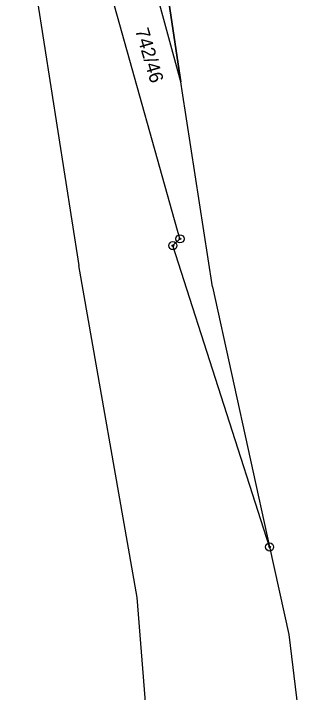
# Model space of a CAD drawing. Extents: x -755819 to -753140, y -1169796 to -1166000.
# Drawn here: x -754481.2 to -754445.6, y -1167309.8 to -1167225.7 of the extents above; entities that cross this region are included whole.
import ezdxf

# ---------------------------------------------------------------- set-up
doc = ezdxf.new("R2010")
doc.units = 0
for name, color, linetype in [('Vrstva 1', 7, 'Continuous'), ('Vrstva 13', 7, 'Continuous'), ('Vrstva 18', 7, 'Continuous'), ('Vrstva 24', 7, 'Continuous'), ('Vrstva 27', 7, 'Continuous')]:
    doc.layers.add(name, color=color, linetype=linetype)

msp = doc.modelspace()

# ---------------------------------------------------------------- linework, layer by layer
at = {"layer": 'Vrstva 1'}
for p, q in [((-754481.17, -1167205.37), (-754473.07, -1167256.91)), ((-754460.56, -1167253.62), (-754471.39, -1167215.03)), ((-754461.44, -1167254.46), (-754460.56, -1167253.62)), ((-754449.46, -1167291.81), (-754461.44, -1167254.46)), ((-754465.88, -1167298.08), (-754473.07, -1167256.91)), ((-754464.77, -1167311.55), (-754465.88, -1167298.08))]:
    msp.add_line(p, q, dxfattribs=at)
at = {"layer": 'Vrstva 13'}
for p, q in [((-754460.27, -1167235.27), (-754462.18, -1167222.76)), ((-754456.55, -1167259.57), (-754460.27, -1167235.27)), ((-754456.55, -1167259.57), (-754449.46, -1167291.81)), ((-754449.46, -1167291.81), (-754447.07, -1167302.66)), ((-754447.07, -1167302.66), (-754445.64, -1167314.68))]:
    msp.add_line(p, q, dxfattribs=at)
at = {"layer": 'Vrstva 24'}
for centre, radius in [((-754460.56, -1167253.62), 0.5), ((-754461.44, -1167254.46), 0.5), ((-754460.56, -1167253.62), 0.1), ((-754461.44, -1167254.46), 0.1), ((-754449.46, -1167291.81), 0.5), ((-754449.46, -1167291.81), 0.1)]:
    msp.add_circle(centre, radius, dxfattribs=at)
at = {"layer": 'Vrstva 27'}
for p, q in [((-754460.44, -1167234.16), (-754463.48, -1167222.98)), ((-754462.18, -1167222.76), (-754460.44, -1167234.16))]:
    msp.add_line(p, q, dxfattribs=at)

# ---------------------------------------------------------------- texts
at = {"layer": 'Vrstva 18'}
msp.add_text('742/46', height=1.7, rotation=286.4216, dxfattribs=at).set_placement((-754466.133, -1167227.768))

doc.saveas('drawing.dxf')
